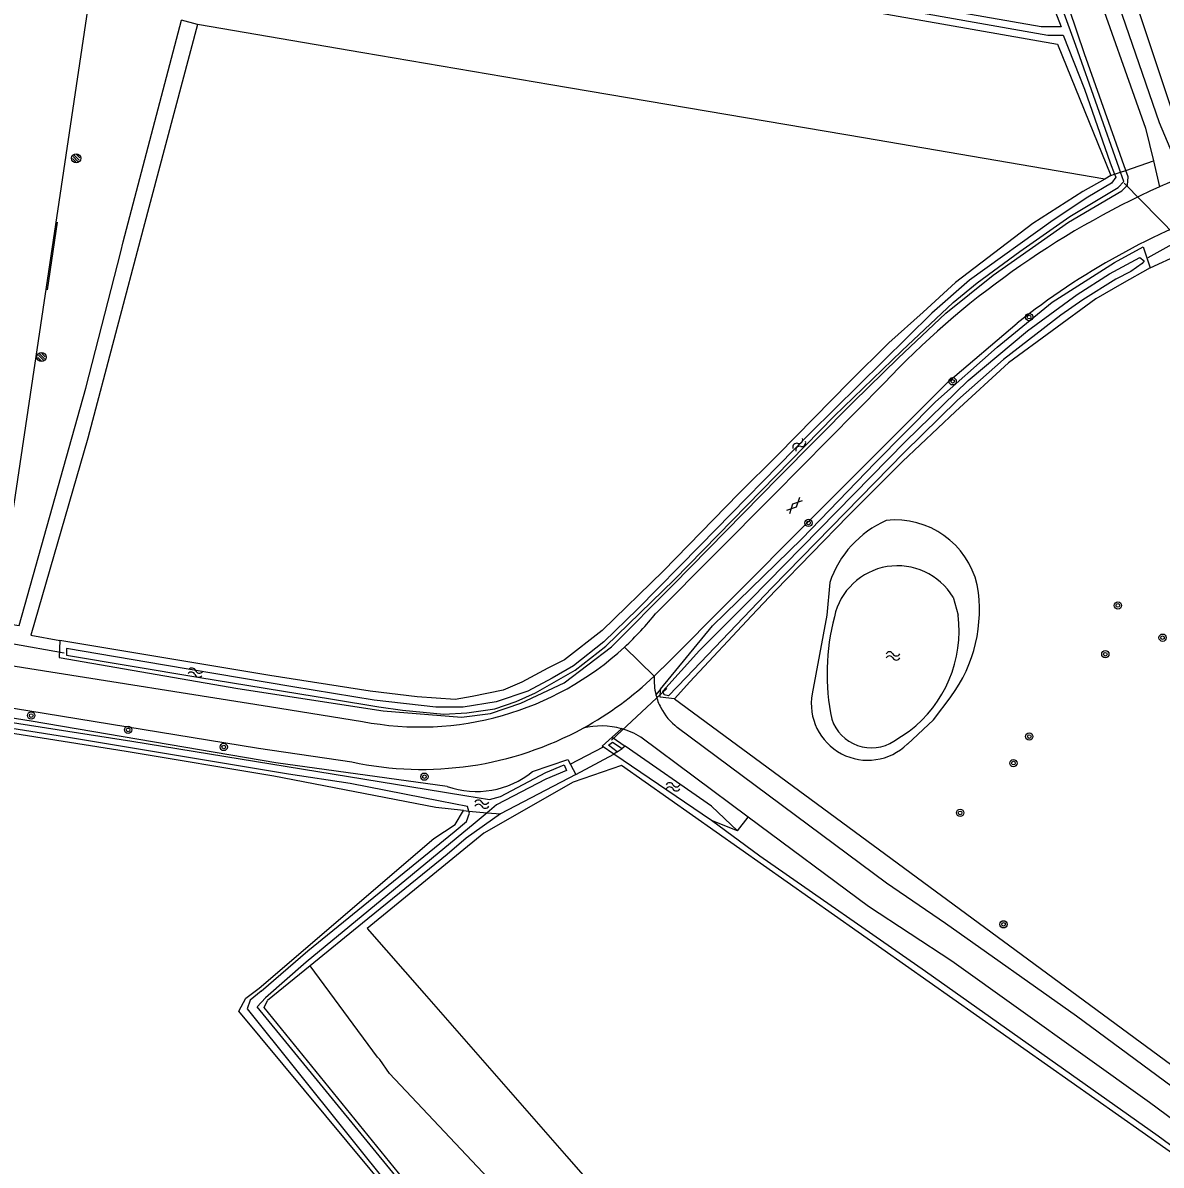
# Model space of a CAD drawing. Extents: x 135999 to 138000, y 396000 to 398501.
# Drawn here: x 136469.3 to 136593.9, y 396283.9 to 396408.9 of the extents above; entities that cross this region are included whole.
import ezdxf

# ---------------------------------------------------------------- set-up
doc = ezdxf.new("R2010")
doc.units = 0
for name, color, linetype in [('bs-afsc-ballenvanger', 7, 'Continuous'), ('bs-afsc-belijning', 7, 'Continuous'), ('bs-afsc-doel', 7, 'Continuous'), ('bs-afsc-poort', 7, 'Continuous'), ('bs-symb-sproeier', 7, 'Continuous'), ('gg-afsc-draadraster', 7, 'Continuous'), ('gg-afsc-hekwerk', 7, 'Continuous'), ('gg-afsc-lijn draadraster', 7, 'Continuous'), ('gg-knt-bronhoudergrens', 7, 'Continuous'), ('gg-knt-onverhard', 7, 'Continuous'), ('gg-knt-verharding', 7, 'Continuous'), ('gg-kntw-bovenkant insteek waterloop', 7, 'Continuous'), ('gg-kntw-waterlijn', 7, 'Continuous'), ('gg-kwrk-duiker nz buis', 7, 'Continuous'), ('gt-grn-groengrens', 7, 'Continuous'), ('gt-grn-vlakafsluiter', 7, 'Continuous'), ('gt-grn-weggrens', 7, 'Continuous'), ('gt-symb-boom', 7, 'Continuous'), ('gt-symb-gesloten verharding', 7, 'Continuous'), ('gt-symb-watersymbool', 7, 'Continuous'), ('gx-grn-maaiveld', 7, 'Continuous')]:
    doc.layers.add(name, color=color, linetype=linetype)

# ---------------------------------------------------------------- blocks, each defined once
blk = doc.blocks.new('gt0-BOOM')
at = {"layer": 'gt-symb-boom'}
for radius in [0.4, 0.2]:
    blk.add_circle((0, 0), radius, dxfattribs=at)
blk = doc.blocks.new('gt0-WA')
at = {"layer": 'gt-symb-watersymbool'}
for centre, start, end in [((-0.32, 0.02), 28.0725, 151.9275), ((0.43, 0.42), 208.0725, 331.9275), ((-0.32, -0.43), 28.0725, 151.9275), ((0.43, -0.03), 208.0725, 331.9275)]:
    blk.add_arc(centre, 0.425, start, end, dxfattribs=at)
blk = doc.blocks.new('gt0-GESVH1')
at = {"layer": 'gt-symb-gesloten verharding'}
for p, q in [((-0.99, -0.26), (0.01, 0.24)), ((0.01, -0.26), (-0.99, 0.24)), ((0.01, 0.24), (1.01, -0.26)), ((1.01, 0.24), (0.01, -0.26))]:
    blk.add_line(p, q, dxfattribs=at)
blk = doc.blocks.new('bs0-SPROEIER')
at = {"layer": 'bs-symb-sproeier'}
for p, q in [((-0.34, 0.2), (0.2, -0.34)), ((-0.21, 0.35), (0.34, -0.2)), ((0.03, 0.4), (0.4, 0.03)), ((-0.4, -0.03), (-0.03, -0.4))]:
    blk.add_line(p, q, dxfattribs=at)
blk.add_circle((0, 0), 0.5, dxfattribs=at)

msp = doc.modelspace()

# ---------------------------------------------------------------- linework, layer by layer
at = {"layer": 'bs-afsc-ballenvanger'}
for p, q in [((136480.3, 396384.91), (136483.21, 396396.01)), ((136476.19, 396368.89), (136480.03, 396383.8))]:
    msp.add_line(p, q, dxfattribs=at)
at = {"layer": 'bs-afsc-belijning'}
msp.add_lwpolyline([(136378.4, 396430.68), (136369.25, 396366.81), (136467.63, 396351.32), (136477.19, 396415.48), (136378.4, 396430.68)], dxfattribs=at)
at = {"layer": 'bs-afsc-doel'}
msp.add_line((136471.99, 396379.65), (136473.11, 396387.04), dxfattribs=at)
at = {"layer": 'bs-afsc-poort'}
msp.add_line((136480.03, 396383.8), (136480.3, 396384.91), dxfattribs=at)
at = {"layer": 'gg-afsc-draadraster'}
for points in [[(136488.43, 396408.68), (136482.49, 396386.33), (136476.4, 396363.4), (136470.18, 396341.86)], [(136587.7, 396391.78), (136561.3, 396396.27), (136527.07, 396402.1), (136506.52, 396405.6), (136488.43, 396408.68)], [(136541.36, 396242.22), (136531.57, 396253.77), (136509.65, 396280.61), (136492.96, 396300.71)]]:
    msp.add_lwpolyline(points, dxfattribs=at)
at = {"layer": 'gg-afsc-hekwerk'}
for p, q in [((136483.21, 396396.01), (136486.66, 396409.15)), ((136480.3, 396384.91), (136483.21, 396396.01)), ((136480.03, 396383.8), (136480.3, 396384.91)), ((136476.19, 396368.89), (136480.03, 396383.8))]:
    msp.add_line(p, q, dxfattribs=at)
msp.add_lwpolyline([(136423.15, 396349.87), (136468.92, 396342.92), (136476.19, 396368.89)], dxfattribs=at)
at = {"layer": 'gg-afsc-lijn draadraster'}
msp.add_lwpolyline([(136587.7, 396391.78), (136561.3, 396396.27), (136527.07, 396402.1), (136506.52, 396405.6), (136488.43, 396408.68), (136482.49, 396386.33), (136476.4, 396363.4), (136470.18, 396341.86)], dxfattribs=at)
at = {"layer": 'gg-knt-bronhoudergrens'}
for points in [[(136633.73, 396408.02), (136596.23, 396395.86), (136590.85, 396411.99), (136562.99, 396481.46)], [(136575.01, 396269.77), (136574.42, 396270.61), (136574.91, 396275.39), (136576.44, 396277.29), (136577.97, 396279.19), (136582.26, 396282.13), (136585.93, 396282.74), (136597, 396280.51), (136597, 396283.82), (136534.82, 396327.61), (136529.53, 396325.76), (136519.74, 396320.2), (136506.97, 396309.77), (136513.21, 396302.64), (136522.43, 396292.12), (136528.8, 396284.85), (136550.62, 396259.92)]]:
    msp.add_lwpolyline(points, dxfattribs=at)
at = {"layer": 'gg-knt-onverhard'}
msp.add_line((136593.04, 396393.77), (136593.71, 396390.93), dxfattribs=at)
for points in [[(136559.9, 396482.15), (136563.13, 396475.5), (136568.8, 396461.19), (136578.4, 396435.25), (136586.23, 396414.17), (136592.18, 396397.34), (136593.04, 396393.77)], [(136577.17, 396443.45), (136580.56, 396434.25), (136588.11, 396414.09), (136593.67, 396397.97), (136595.13, 396394.49)], [(136548.7, 396321.94), (136536.95, 396330.69), (136536.17, 396331.12), (136535.34, 396331.46)], [(136604.72, 396285.3), (136584.62, 396300.16), (136570.29, 396310.29), (136563.82, 396314.7), (136540.92, 396331.76)], [(136602.01, 396283.73), (136592.59, 396290.7), (136570.99, 396306.18), (136561.85, 396312.15), (136548.7, 396321.94)]]:
    msp.add_lwpolyline(points, dxfattribs=at)
for centre, radius, start, end in [((136544.9, 396336.9), 6.51, 175.8156, 194.1119), ((136544.92, 396336.92), 6.53, 194.2034, 207.3486), ((136544.88, 396336.9), 6.48, 207.3428, 232.378), ((136532.62, 396323.67), 8.25, 74.5359, 103.9604), ((136532.51, 396323.37), 8.57, 70.6963, 74.398)]:
    msp.add_arc(centre, radius, start, end, dxfattribs=at)
at = {"layer": 'gg-knt-verharding'}
for points in [[(136539.29, 396338.24), (136555.11, 396354.12), (136570.58, 396369.6), (136578.11, 396375.99)], [(136538.6, 396344.26), (136551.47, 396357.17), (136563.57, 396369.45)], [(136350.8, 396357.21), (136385.34, 396351.65), (136429.38, 396344.68), (136470.07, 396338.2), (136496.3, 396334.06), (136506.47, 396332.41)], [(136396.81, 396345.13), (136428.1, 396340.29), (136469.84, 396333.61), (136495.1, 396329.5), (136505.31, 396327.98)]]:
    msp.add_lwpolyline(points, dxfattribs=at)
for centre, radius, start, end in [((136632.41, 396305.19), 94.06, 112.2529, 114.2926), ((136632.9, 396304.03), 95.32, 114.2726, 136.6674), ((136627.28, 396314.45), 78.77, 109.1446, 128.623), ((136512.83, 396364.77), 32.93, 312.6741, 321.4779), ((136512.77, 396364.82), 33.01, 258.9926, 312.6918), ((136513.5, 396363.42), 36.03, 313.7227, 315.687), ((136512.96, 396363.99), 36.82, 298.674, 313.7258), ((136512.98, 396363.95), 36.78, 257.9545, 298.661)]:
    msp.add_arc(centre, radius, start, end, dxfattribs=at)
at = {"layer": 'gg-kntw-bovenkant insteek waterloop'}
for p, q in [((136582.55, 396406.52), (136588.37, 396392.16)), ((136588.37, 396392.16), (136587.7, 396391.78)), ((136473.35, 396341.28), (136473.28, 396339.43)), ((136532.69, 396329.72), (136533.79, 396330.7)), ((136533.99, 396328.83), (136532.69, 396329.72)), ((136544.67, 396321.56), (136533.99, 396328.83)), ((136529.81, 396326.62), (136521.58, 396322.29)), ((136547.53, 396320.43), (136544.67, 396321.56)), ((136506.48, 396310.33), (136500.74, 396305.66)), ((136500.74, 396305.66), (136496.07, 396301.86))]:
    msp.add_line(p, q, dxfattribs=at)
for points in [[(136590, 396392.72), (136585.49, 396405.48), (136579.77, 396422.46), (136569.77, 396450.67), (136565.59, 396463.11), (136555.33, 396491.85), (136554.73, 396492.67), (136553.86, 396492.74), (136552, 396492.53), (136550.81, 396491.81), (136550.23, 396490.98)], [(136490.25, 396422.85), (136534.39, 396415.03), (136582.55, 396406.52)], [(136473.28, 396339.43), (136492.83, 396336.02), (136508.74, 396333.56), (136517.3, 396332.87), (136520.47, 396333.28), (136523.79, 396334.4), (136528.54, 396336.64), (136533.73, 396340.58), (136540.49, 396347.37), (136552, 396359.12), (136560.21, 396367.39), (136565.11, 396372.18), (136570.33, 396377.09), (136575.48, 396381.24), (136583.75, 396387.05), (136589.57, 396390.48), (136590.18, 396391.09), (136590.26, 396392.01), (136590, 396392.72)], [(136587.7, 396391.78), (136585.31, 396390.41), (136579.84, 396386.9), (136571.37, 396380.45), (136567.82, 396377.19), (136564.06, 396373.85), (136559.82, 396369.62), (136551.94, 396361.59), (136547.65, 396357.37), (136539.37, 396348.85), (136532.7, 396342.36), (136528.59, 396339.14), (136526.77, 396338.26), (136523.93, 396336.7), (136521.86, 396335.84), (136518.47, 396335.13), (136516.6, 396334.82), (136512.46, 396335.11), (136507.33, 396335.72), (136496.33, 396337.43), (136473.35, 396341.28)], [(136539.1, 396335.94), (136544.79, 396342.87), (136554.54, 396352.4), (136562.6, 396360.73), (136569.19, 396367.39), (136575.93, 396373.36), (136581.97, 396378.31), (136588.78, 396382.64), (136591.9, 396384.34), (136592.68, 396382.06)], [(136592.68, 396382.06), (136589.58, 396380.31), (136586.72, 396378.65), (136577.18, 396371.67), (136571.36, 396366.34), (136565.58, 396360.85), (136559.62, 396354.92), (136551.67, 396346.73), (136549.04, 396343.97), (136542.3, 396336.76), (136540.61, 396334.89)], [(136557.61, 396347.62), (136557.31, 396344.05), (136555.69, 396335.45)], [(136515.75, 396325.29), (136497, 396327.9), (136470.23, 396332.46), (136438.49, 396337.5), (136407.08, 396342.16), (136406.82, 396340.84)], [(136517.54, 396322.65), (136514.5, 396322.99), (136496.76, 396326.42), (136480.62, 396329.13), (136406.82, 396340.84)], [(136540.61, 396334.89), (136539.05, 396335.08), (136539.1, 396335.94)], [(136566.11, 396329.94), (136568.98, 396332.6), (136570.89, 396335.13)], [(136525.07, 396326.92), (136528.96, 396328.26), (136529.81, 396326.62)], [(136495.15, 396303.22), (136514.27, 396319.61), (136516.6, 396321.12), (136517.54, 396322.65)], [(136521.58, 396322.29), (136517.82, 396319.64), (136515.74, 396317.86), (136506.48, 396310.33)], [(136492.96, 396300.71), (136493.7, 396302.14), (136495.15, 396303.22)], [(136510.89, 396282.42), (136495.71, 396301.1), (136496.07, 396301.86)]]:
    msp.add_lwpolyline(points, dxfattribs=at)
for centre, radius, start, end in [((136568.38, 396344.02), 11.35, 113.7958, 161.5243), ((136564.78, 396345.25), 9.22, 13.2007, 96.1319), ((136557.97, 396344.61), 16.02, 323.6949, 9.846), ((136561.77, 396334.35), 6.18, 169.7721, 314.5759), ((136518.96, 396334.41), 9.66, 250.5802, 309.2106)]:
    msp.add_arc(centre, radius, start, end, dxfattribs=at)
at = {"layer": 'gg-kntw-waterlijn'}
for p, q in [((136588.31, 396393.56), (136588.79, 396392.31)), ((136571.1, 396346.02), (136571.65, 396344.06)), ((136564.63, 396330.25), (136566.32, 396331.34))]:
    msp.add_line(p, q, dxfattribs=at)
for points in [[(136589.42, 396392.52), (136589.27, 396392.95), (136584.53, 396406.41), (136576.44, 396428.63), (136565.51, 396459.19), (136553.88, 396491.65), (136552.18, 396491.12), (136559.18, 396472.42), (136574.9, 396429.11), (136582.95, 396408.43), (136580.76, 396408.43), (136571.32, 396410.09), (136517.02, 396420.04), (136489.49, 396425.08), (136489.06, 396424.45), (136489.99, 396423.65), (136521.97, 396418.12), (136573.42, 396408.96), (136581.49, 396407.51), (136583.14, 396407.51), (136585.49, 396401.61), (136588.31, 396393.56)], [(136588.79, 396392.31), (136588.92, 396391.97), (136588.44, 396391.33), (136585.87, 396389.79), (136582.08, 396387.27), (136572.9, 396380.7), (136568.77, 396377.1), (136555.47, 396363.97), (136543.4, 396351.62), (136536.59, 396344.7), (136532.89, 396341.14), (136529.58, 396338.49), (136527.24, 396337.14), (136524.56, 396335.71), (136521.11, 396334.57), (136517.5, 396333.99), (136514.5, 396333.99), (136507.77, 396334.76), (136498.87, 396336.2), (136484.79, 396338.58), (136474.08, 396340.39), (136474.08, 396339.66), (136488.47, 396337.25), (136503.18, 396334.86), (136508.28, 396334.02), (136510.85, 396333.64), (136515.38, 396333.22), (136517.88, 396333.34), (136520.97, 396333.81), (136523.28, 396334.6), (136525.42, 396335.53), (136529.76, 396338.01), (136533.11, 396340.64), (136540.58, 396347.92), (136558.11, 396365.84), (136565.51, 396372.99), (136571.13, 396378.28), (136573.74, 396380.41), (136578.43, 396383.86), (136583.9, 396387.67), (136589.18, 396390.86), (136589.78, 396391.51), (136589.42, 396392.52)], [(136539.34, 396335.71), (136543.34, 396340.18), (136548.92, 396345.72), (136565.89, 396363.07), (136572.75, 396369.73), (136579.24, 396375.17), (136584.68, 396379.14), (136588.22, 396381.39), (136591.55, 396383.19), (136592.03, 396382.83), (136591.81, 396382.54), (136590.58, 396381.65), (136588.92, 396380.83), (136585.3, 396378.54), (136582.9, 396376.89), (136576.64, 396372.01), (136571.59, 396367.59), (136565.77, 396361.84), (136551.32, 396347.07), (136541.88, 396337.21), (136539.96, 396335.2), (136539.48, 396335.32), (136539.34, 396335.71)], [(136518.11, 396322.6), (136517.98, 396323.09), (136514.97, 396323.68), (136505.14, 396325.61), (136498.36, 396326.66), (136473.85, 396330.73), (136423.17, 396338.76), (136407.26, 396341.28), (136407.37, 396341.73)], [(136407.37, 396341.73), (136414.9, 396340.6), (136443.64, 396336.12), (136481.23, 396330.26), (136513.46, 396325), (136517.67, 396324.32), (136520.39, 396323.87), (136521.59, 396324.2), (136526.54, 396326.83), (136528.54, 396327.67), (136528.8, 396327.06), (136526.55, 396326.11), (136521.15, 396323.28), (136520.12, 396322.42)], [(136495.38, 396302.89), (136500.49, 396307.31), (136516.49, 396320.35), (136517.84, 396321.45), (136518.17, 396322.37), (136518.11, 396322.6)], [(136520.12, 396322.42), (136518.81, 396321.32), (136500.32, 396306.07), (136495.86, 396302.18)], [(136495.38, 396302.89), (136494.17, 396301.92), (136493.84, 396300.97), (136510.01, 396280.78), (136532.42, 396253.95), (136541.32, 396243.48), (136541.85, 396243.92), (136532.96, 396254.43), (136510.45, 396282.25), (136494.95, 396301.19), (136495.86, 396302.18)]]:
    msp.add_lwpolyline(points, dxfattribs=at)
for centre, radius, start, end in [((136565.04, 396342.37), 7.08, 31.0753, 167.7419), ((136581.75, 396337.65), 24.43, 165.2402, 191.7986), ((136557.95, 396342.33), 13.81, 307.2675, 7.2086), ((136562.17, 396334.1), 4.57, 198.449, 302.6463)]:
    msp.add_arc(centre, radius, start, end, dxfattribs=at)
at = {"layer": 'gg-kwrk-duiker nz buis'}
for p, q in [((136595.51, 396385.51), (136589.82, 396391.31)), ((136592.45, 396383.2), (136595.76, 396385.02)), ((136473.82, 396339.89), (136468.1, 396340.9)), ((136539.79, 396336.03), (136533.74, 396330.35)), ((136532.82, 396329.6), (136529.15, 396327.69))]:
    msp.add_line(p, q, dxfattribs=at)
at = {"layer": 'gt-grn-groengrens'}
for p, q in [((136488.43, 396408.68), (136486.66, 396409.15)), ((136590, 396392.72), (136593.04, 396393.77)), ((136592.68, 396382.06), (136595.85, 396383.52)), ((136470.18, 396341.86), (136473.35, 396341.28)), ((136539.1, 396335.94), (136538.59, 396335.32)), ((136533.79, 396330.7), (136534.82, 396331.62)), ((136529.81, 396326.62), (136533.99, 396328.83)), ((136547.53, 396320.43), (136548.7, 396321.94))]:
    msp.add_line(p, q, dxfattribs=at)
for points in [[(136540.61, 396334.89), (136605.85, 396286.84), (136604.72, 396285.3)], [(136600.45, 396281.62), (136596.19, 396285.11), (136593.57, 396287.02), (136568.08, 396305.03), (136549.95, 396317.67), (136544.67, 396321.56)], [(136545.35, 396250.59), (136522.06, 396280.51), (136509.43, 396293.88), (136508.36, 396295.4), (136508.1, 396295.68), (136500.74, 396305.66)]]:
    msp.add_lwpolyline(points, dxfattribs=at)
at = {"layer": 'gt-grn-vlakafsluiter'}
for p, q in [((136588.79, 396392.31), (136589.42, 396392.52)), ((136589.42, 396392.52), (136590, 396392.72)), ((136588.37, 396392.16), (136588.79, 396392.31)), ((136517.54, 396322.65), (136518.11, 396322.6)), ((136518.11, 396322.6), (136520.12, 396322.42)), ((136520.12, 396322.42), (136521.58, 396322.29))]:
    msp.add_line(p, q, dxfattribs=at)
at = {"layer": 'gt-grn-weggrens'}
msp.add_line((136538.41, 396337.38), (136535.15, 396340.55), dxfattribs=at)
at = {"layer": 'gx-grn-maaiveld'}
for p, q in [((136533.79, 396330.7), (136535.22, 396329.7)), ((136534.35, 396329.08), (136533.99, 396328.83)), ((136534.35, 396329.08), (136534.88, 396329.46)), ((136535.22, 396329.7), (136534.88, 396329.46))]:
    msp.add_line(p, q, dxfattribs=at)
for points in [[(136534.35, 396329.08), (136533.41, 396329.82), (136533.84, 396330.16), (136534.88, 396329.46)], [(136547.53, 396320.43), (136544.68, 396323.13), (136535.22, 396329.7)]]:
    msp.add_lwpolyline(points, dxfattribs=at)

# ---------------------------------------------------------------- block references
at = {"layer": 'bs-symb-sproeier'}
for p in [(136475.14, 396394.05), (136471.35, 396372.29)]:
    msp.add_blockref('bs0-SPROEIER', p, dxfattribs=at)
at = {"layer": 'gt-symb-boom'}
for p in [(136579.43, 396376.67), (136571.06, 396369.64), (136555.29, 396354.14), (136589.15, 396345.11), (136594.04, 396341.58), (136587.77, 396339.77), (136470.22, 396333.06), (136480.82, 396331.49), (136579.45, 396330.76), (136491.29, 396329.62), (136577.71, 396327.85), (136513.25, 396326.37), (136571.88, 396322.41), (136576.63, 396310.21)]:
    msp.add_blockref('gt0-BOOM', p, dxfattribs=at)
at = {"layer": 'gt-symb-gesloten verharding', "rotation": 45.121474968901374}
msp.add_blockref('gt0-GESVH1', (136553.75, 396356.05), dxfattribs=at)
at = {"layer": 'gt-symb-watersymbool'}
for p, rotation in [((136554.23, 396362.64), 45.20245774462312), ((136488.12, 396337.77), -8.972626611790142)]:
    msp.add_blockref('gt0-WA', p, dxfattribs=dict(at, rotation=rotation))
for p in [(136564.47, 396339.59), (136540.4, 396325.26), (136519.48, 396323.36)]:
    msp.add_blockref('gt0-WA', p, dxfattribs=at)

doc.saveas('drawing.dxf')
